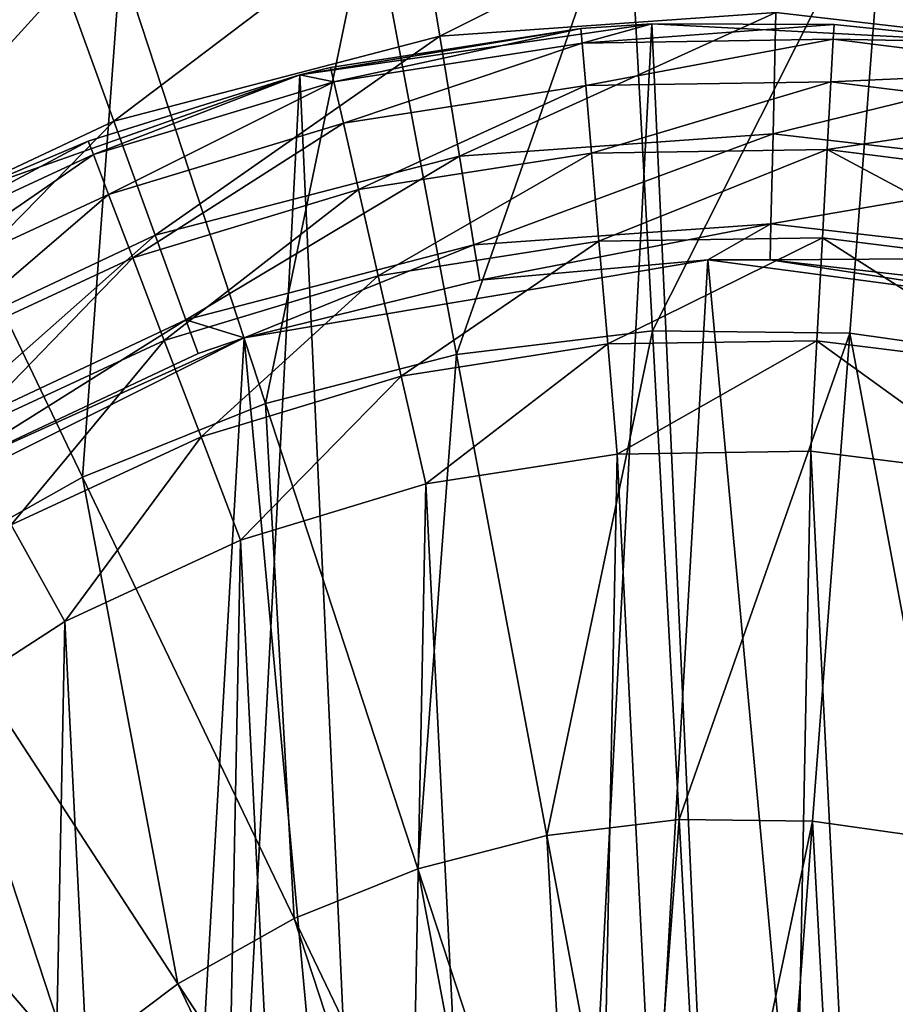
# Model space of a CAD drawing. Header units: millimetres. Extents: x 64 to 3333, y 103 to 3347.
# Tile 203 of 519: x 897 to 908, y 3198 to 3210. Entities that reach past the tile are written whole.
import ezdxf

# ---------------------------------------------------------------- set-up
doc = ezdxf.new("R2010")
doc.units = ezdxf.units.MM
doc.header["$LTSCALE"] = 25.4
doc.layers.get('0').update_dxf_attribs({"true_color": 0xff5454})

# ---------------------------------------------------------------- blocks, each defined once
blk = doc.blocks.new('SPIDER-6785-9743.STL')
at = {"color": 7, "true_color": 0xffffff}
mesh = blk.add_polyface(dxfattribs=at)
corners = [(896.945, 3215.323, 23.083), (895.723, 3209.363, 19.854), (893.522, 3213.948, 23.083), (898.528, 3210.49, 19.854)]
mesh.append_faces([[corners[k] for k in face] for face in [(0, 1, 2), (1, 0, 3)]], dxfattribs={"vtx0": -1, "color": 7})
mesh = blk.add_polyface(dxfattribs=at)
corners = [(897.867, 3210.225, 103.919), (896.955, 3215.292, 100.694), (894.014, 3208.412, 103.919)]
mesh.append_faces([[corners[k] for k in face] for face in [(0, 1, 2)]], dxfattribs={"color": 7})
mesh = blk.add_polyface(dxfattribs=at)
corners = [(904.457, 3211.603, 19.854), (902.461, 3205.883, 17.288), (901.456, 3211.24, 19.854), (904.755, 3206.16, 17.288)]
mesh.append_faces([[corners[k] for k in face] for face in [(0, 1, 2), (1, 0, 3)]], dxfattribs={"vtx0": -1, "color": 7})
mesh = blk.add_polyface(dxfattribs=at)
corners = [(902.264, 3209.612, 105.177), (906.235, 3211.596, 103.919), (901.987, 3211.298, 103.919), (906.197, 3209.888, 105.177)]
mesh.append_faces([[corners[k] for k in face] for face in [(0, 1, 2), (1, 0, 3)]], dxfattribs={"vtx0": -1, "color": 7})
mesh = blk.add_polyface(dxfattribs=at)
corners = [(907.48, 3211.57, 19.854), (904.755, 3206.16, 17.288), (904.457, 3211.603, 19.854), (907.065, 3206.135, 17.288)]
mesh.append_faces([[corners[k] for k in face] for face in [(0, 1, 2), (1, 0, 3)]], dxfattribs={"vtx0": -1, "color": 7})
mesh = blk.add_polyface(dxfattribs=at)
corners = [(910.113, 3209.436, 105.177), (906.235, 3211.596, 103.919), (906.197, 3209.888, 105.177), (910.465, 3211.109, 103.919)]
mesh.append_faces([[corners[k] for k in face] for face in [(0, 1, 2), (1, 0, 3)]], dxfattribs={"vtx0": -1, "color": 7})
mesh = blk.add_polyface(dxfattribs=at)
corners = [(907.48, 3211.57, 19.854), (909.351, 3205.809, 17.288), (907.065, 3206.135, 17.288), (910.472, 3211.143, 19.854)]
mesh.append_faces([[corners[k] for k in face] for face in [(0, 1, 2), (1, 0, 3)]], dxfattribs={"vtx0": -1, "color": 7})
mesh = blk.add_polyface(dxfattribs=at)
corners = [(898.448, 3208.617, 105.177), (901.987, 3211.298, 103.919), (897.867, 3210.225, 103.919), (902.264, 3209.612, 105.177)]
mesh.append_faces([[corners[k] for k in face] for face in [(0, 1, 2), (1, 0, 3)]], dxfattribs={"vtx0": -1, "color": 7})
mesh = blk.add_polyface(dxfattribs=at)
corners = [(901.456, 3211.24, 19.854), (900.224, 3205.31, 17.288), (898.528, 3210.49, 19.854), (902.461, 3205.883, 17.288)]
mesh.append_faces([[corners[k] for k in face] for face in [(0, 1, 2), (1, 0, 3)]], dxfattribs={"vtx0": -1, "color": 7})
mesh = blk.add_polyface(dxfattribs=at)
corners = [(898.528, 3210.49, 19.854), (898.081, 3204.449, 17.288), (895.723, 3209.363, 19.854), (900.224, 3205.31, 17.288)]
mesh.append_faces([[corners[k] for k in face] for face in [(0, 1, 2), (1, 0, 3)]], dxfattribs={"vtx0": -1, "color": 7})
mesh = blk.add_polyface(dxfattribs=at)
corners = [(894.881, 3206.939, 105.177), (897.867, 3210.225, 103.919), (894.014, 3208.412, 103.919), (898.448, 3208.617, 105.177)]
mesh.append_faces([[corners[k] for k in face] for face in [(0, 1, 2), (1, 0, 3)]], dxfattribs={"vtx0": -1, "color": 7})
mesh = blk.add_polyface(dxfattribs=at)
corners = [(902.494, 3208.208, 106.87), (906.197, 3209.888, 105.177), (902.264, 3209.612, 105.177), (906.165, 3208.466, 106.87)]
mesh.append_faces([[corners[k] for k in face] for face in [(0, 1, 2), (1, 0, 3)]], dxfattribs={"vtx0": -1, "color": 7})
mesh = blk.add_polyface(dxfattribs=at)
corners = [(906.165, 3208.466, 106.87), (910.113, 3209.436, 105.177), (906.197, 3209.888, 105.177), (909.821, 3208.045, 106.87)]
mesh.append_faces([[corners[k] for k in face] for face in [(0, 1, 2), (1, 0, 3)]], dxfattribs={"vtx0": -1, "color": 7})
at = {"color": 0}
mesh = blk.add_polyface(dxfattribs=at)
corners = [(884.71, 3191.716, 114.71), (885.089, 3183.433, 114.71), (884.492, 3187.556, 114.71), (885.736, 3195.753, 114.71), (886.48, 3179.506, 114.71), (887.529, 3199.513, 114.71), (888.609, 3175.926, 114.71), (890.022, 3202.851, 114.71), (891.397, 3172.83, 114.71), (893.118, 3205.638, 114.71), (894.734, 3170.337, 114.71), (896.698, 3207.768, 114.71), (898.494, 3168.544, 114.71), (900.625, 3209.158, 114.71), (902.532, 3167.518, 114.71), (904.748, 3209.755, 114.71), (906.692, 3167.3, 114.71), (908.908, 3209.537, 114.71), (910.814, 3167.897, 114.71), (912.945, 3208.511, 114.71), (914.741, 3169.288, 114.71), (916.705, 3206.718, 114.71), (918.321, 3171.417, 114.71), (920.043, 3204.225, 114.71), (921.417, 3174.205, 114.71), (922.83, 3201.129, 114.71), (923.91, 3177.542, 114.71), (924.96, 3197.549, 114.71), (925.704, 3181.302, 114.71), (926.35, 3193.622, 114.71), (926.729, 3185.34, 114.71), (926.947, 3189.5, 114.71)]
mesh.append_faces([[corners[k] for k in face] for face in [(0, 1, 2), (30, 29, 31)]], dxfattribs={"vtx0": -1, "color": 0})
mesh.append_faces([[corners[k] for k in face] for face in [(1, 3, 4), (4, 5, 6), (6, 7, 8), (8, 9, 10), (10, 11, 12), (12, 13, 14), (14, 15, 16), (16, 17, 18), (18, 19, 20), (20, 21, 22), (22, 23, 24), (24, 25, 26), (26, 27, 28), (28, 29, 30)]], dxfattribs={"vtx0": -1, "vtx1": -1, "color": 0})
mesh.append_faces([[corners[k] for k in face] for face in [(1, 0, 3), (4, 3, 5), (6, 5, 7), (8, 7, 9), (10, 9, 11), (12, 11, 13), (14, 13, 15), (16, 15, 17), (18, 17, 19), (20, 19, 21), (22, 21, 23), (24, 23, 25), (26, 25, 27), (28, 27, 29)]], dxfattribs={"vtx0": -1, "vtx2": -1, "color": 0})
mesh = blk.add_polyface(dxfattribs=at)
corners = [(903.915, 3209.701, 174.71), (904.748, 3209.755, 114.71), (900.625, 3209.158, 114.71)]
mesh.append_faces([[corners[k] for k in face] for face in [(0, 1, 2)]], dxfattribs={"color": 0})
mesh = blk.add_polyface(dxfattribs=at)
corners = [(904.748, 3209.755, 174.71), (904.748, 3209.755, 114.71), (903.915, 3209.701, 174.71)]
mesh.append_faces([[corners[k] for k in face] for face in [(0, 1, 2)]], dxfattribs={"color": 0})
mesh = blk.add_polyface(dxfattribs=at)
corners = [(903.929, 3209.531, 176.004), (904.748, 3209.755, 174.71), (903.915, 3209.701, 174.71)]
mesh.append_faces([[corners[k] for k in face] for face in [(0, 1, 2)]], dxfattribs={"color": 0})
mesh = blk.add_polyface(dxfattribs=at)
corners = [(903.929, 3209.531, 176.004), (906.879, 3209.746, 174.71), (904.748, 3209.755, 174.71)]
mesh.append_faces([[corners[k] for k in face] for face in [(0, 1, 2)]], dxfattribs={"color": 0})
mesh = blk.add_polyface(dxfattribs=at)
corners = [(906.87, 3209.576, 176.004), (906.879, 3209.746, 174.71), (903.929, 3209.531, 176.004)]
mesh.append_faces([[corners[k] for k in face] for face in [(0, 1, 2)]], dxfattribs={"color": 0})
mesh = blk.add_polyface(dxfattribs=at)
corners = [(906.879, 3209.746, 174.71), (908.908, 3209.537, 114.71), (904.748, 3209.755, 114.71)]
mesh.append_faces([[corners[k] for k in face] for face in [(0, 1, 2)]], dxfattribs={"color": 0})
mesh = blk.add_polyface(dxfattribs=at)
corners = [(906.879, 3209.746, 174.71), (904.748, 3209.755, 114.71), (904.748, 3209.755, 174.71)]
mesh.append_faces([[corners[k] for k in face] for face in [(0, 1, 2)]], dxfattribs={"color": 0})
mesh = blk.add_polyface(dxfattribs=at)
corners = [(906.87, 3209.576, 176.004), (908.908, 3209.537, 174.71), (906.879, 3209.746, 174.71)]
mesh.append_faces([[corners[k] for k in face] for face in [(0, 1, 2)]], dxfattribs={"color": 0})
mesh = blk.add_polyface(dxfattribs=at)
corners = [(908.908, 3209.537, 174.71), (908.908, 3209.537, 114.71), (906.879, 3209.746, 174.71)]
mesh.append_faces([[corners[k] for k in face] for face in [(0, 1, 2)]], dxfattribs={"color": 0})
mesh = blk.add_polyface(dxfattribs=at)
corners = [(903.915, 3209.701, 174.71), (900.625, 3209.158, 114.71), (900.986, 3209.244, 174.71)]
mesh.append_faces([[corners[k] for k in face] for face in [(0, 1, 2)]], dxfattribs={"color": 0})
mesh = blk.add_polyface(dxfattribs=at)
corners = [(901.024, 3209.078, 176.004), (903.915, 3209.701, 174.71), (900.986, 3209.244, 174.71), (903.929, 3209.531, 176.004)]
mesh.append_faces([[corners[k] for k in face] for face in [(0, 1, 2), (1, 0, 3)]], dxfattribs={"vtx0": -1, "color": 0})
at = {"color": 7, "true_color": 0xffffff}
mesh = blk.add_polyface(dxfattribs=at)
corners = [(898.932, 3207.28, 106.87), (902.264, 3209.612, 105.177), (898.448, 3208.617, 105.177), (902.494, 3208.208, 106.87)]
mesh.append_faces([[corners[k] for k in face] for face in [(0, 1, 2), (1, 0, 3)]], dxfattribs={"vtx0": -1, "color": 7})
at = {"color": 0}
mesh = blk.add_polyface(dxfattribs=at)
corners = [(901.135, 3208.591, 177.21), (903.929, 3209.531, 176.004), (901.024, 3209.078, 176.004), (903.972, 3209.033, 177.21)]
mesh.append_faces([[corners[k] for k in face] for face in [(0, 1, 2), (1, 0, 3)]], dxfattribs={"vtx0": -1, "color": 0})
mesh = blk.add_polyface(dxfattribs=at)
corners = [(903.972, 3209.033, 177.21), (906.87, 3209.576, 176.004), (903.929, 3209.531, 176.004), (906.843, 3209.077, 177.21)]
mesh.append_faces([[corners[k] for k in face] for face in [(0, 1, 2), (1, 0, 3)]], dxfattribs={"vtx0": -1, "color": 0})
mesh = blk.add_polyface(dxfattribs=at)
corners = [(906.843, 3209.077, 177.21), (909.788, 3209.211, 176.004), (906.87, 3209.576, 176.004), (909.692, 3208.721, 177.21)]
mesh.append_faces([[corners[k] for k in face] for face in [(0, 1, 2), (1, 0, 3)]], dxfattribs={"vtx0": -1, "color": 0})
mesh = blk.add_polyface(dxfattribs=at)
corners = [(909.788, 3209.211, 176.004), (908.908, 3209.537, 174.71), (906.87, 3209.576, 176.004)]
mesh.append_faces([[corners[k] for k in face] for face in [(0, 1, 2)]], dxfattribs={"color": 0})
at = {"color": 7, "true_color": 0xffffff}
mesh = blk.add_polyface(dxfattribs=at)
corners = [(895.723, 3209.363, 19.854), (896.068, 3203.315, 17.288), (893.089, 3207.88, 19.854), (898.081, 3204.449, 17.288)]
mesh.append_faces([[corners[k] for k in face] for face in [(0, 1, 2), (1, 0, 3)]], dxfattribs={"vtx0": -1, "color": 7})
at = {"color": 0}
mesh = blk.add_polyface(dxfattribs=at)
corners = [(898.149, 3208.383, 174.71), (900.625, 3209.158, 114.71), (896.698, 3207.768, 114.71)]
mesh.append_faces([[corners[k] for k in face] for face in [(0, 1, 2)]], dxfattribs={"color": 0})
mesh = blk.add_polyface(dxfattribs=at)
corners = [(900.625, 3209.158, 174.71), (900.625, 3209.158, 114.71), (898.149, 3208.383, 174.71)]
mesh.append_faces([[corners[k] for k in face] for face in [(0, 1, 2)]], dxfattribs={"color": 0})
mesh = blk.add_polyface(dxfattribs=at)
corners = [(898.209, 3208.224, 176.004), (900.625, 3209.158, 174.71), (898.149, 3208.383, 174.71)]
mesh.append_faces([[corners[k] for k in face] for face in [(0, 1, 2)]], dxfattribs={"color": 0})
mesh = blk.add_polyface(dxfattribs=at)
corners = [(901.024, 3209.078, 176.004), (900.625, 3209.158, 174.71), (898.209, 3208.224, 176.004)]
mesh.append_faces([[corners[k] for k in face] for face in [(0, 1, 2)]], dxfattribs={"color": 0})
mesh = blk.add_polyface(dxfattribs=at)
corners = [(900.986, 3209.244, 174.71), (900.625, 3209.158, 114.71), (900.625, 3209.158, 174.71)]
mesh.append_faces([[corners[k] for k in face] for face in [(0, 1, 2)]], dxfattribs={"color": 0})
mesh = blk.add_polyface(dxfattribs=at)
corners = [(901.024, 3209.078, 176.004), (900.986, 3209.244, 174.71), (900.625, 3209.158, 174.71)]
mesh.append_faces([[corners[k] for k in face] for face in [(0, 1, 2)]], dxfattribs={"color": 0})
mesh = blk.add_polyface(dxfattribs=at)
corners = [(898.387, 3207.757, 177.21), (901.024, 3209.078, 176.004), (898.209, 3208.224, 176.004), (901.135, 3208.591, 177.21)]
mesh.append_faces([[corners[k] for k in face] for face in [(0, 1, 2), (1, 0, 3)]], dxfattribs={"vtx0": -1, "color": 0})
mesh = blk.add_polyface(dxfattribs=at)
corners = [(904.039, 3208.242, 178.246), (906.843, 3209.077, 177.21), (903.972, 3209.033, 177.21), (906.799, 3208.284, 178.246)]
mesh.append_faces([[corners[k] for k in face] for face in [(0, 1, 2), (1, 0, 3)]], dxfattribs={"vtx0": -1, "color": 0})
mesh = blk.add_polyface(dxfattribs=at)
corners = [(906.799, 3208.284, 178.246), (909.692, 3208.721, 177.21), (906.843, 3209.077, 177.21), (909.538, 3207.941, 178.246)]
mesh.append_faces([[corners[k] for k in face] for face in [(0, 1, 2), (1, 0, 3)]], dxfattribs={"vtx0": -1, "color": 0})
mesh = blk.add_polyface(dxfattribs=at)
corners = [(901.312, 3207.816, 178.246), (903.972, 3209.033, 177.21), (901.135, 3208.591, 177.21), (904.039, 3208.242, 178.246)]
mesh.append_faces([[corners[k] for k in face] for face in [(0, 1, 2), (1, 0, 3)]], dxfattribs={"vtx0": -1, "color": 0})
at = {"color": 7, "true_color": 0xffffff}
mesh = blk.add_polyface(dxfattribs=at)
corners = [(895.602, 3205.714, 106.87), (898.448, 3208.617, 105.177), (894.881, 3206.939, 105.177), (898.932, 3207.28, 106.87)]
mesh.append_faces([[corners[k] for k in face] for face in [(0, 1, 2), (1, 0, 3)]], dxfattribs={"vtx0": -1, "color": 7})
at = {"color": 0}
mesh = blk.add_polyface(dxfattribs=at)
corners = [(898.671, 3207.015, 178.246), (901.135, 3208.591, 177.21), (898.387, 3207.757, 177.21), (901.312, 3207.816, 178.246)]
mesh.append_faces([[corners[k] for k in face] for face in [(0, 1, 2), (1, 0, 3)]], dxfattribs={"vtx0": -1, "color": 0})
mesh = blk.add_polyface(dxfattribs=at)
corners = [(898.209, 3208.224, 176.004), (898.149, 3208.383, 174.71), (895.541, 3206.987, 176.004)]
mesh.append_faces([[corners[k] for k in face] for face in [(0, 1, 2)]], dxfattribs={"color": 0})
mesh = blk.add_polyface(dxfattribs=at)
corners = [(895.541, 3206.987, 176.004), (898.149, 3208.383, 174.71), (896.698, 3207.768, 174.71)]
mesh.append_faces([[corners[k] for k in face] for face in [(0, 1, 2)]], dxfattribs={"color": 0})
mesh = blk.add_polyface(dxfattribs=at)
corners = [(898.149, 3208.383, 174.71), (896.698, 3207.768, 114.71), (896.698, 3207.768, 174.71)]
mesh.append_faces([[corners[k] for k in face] for face in [(0, 1, 2)]], dxfattribs={"color": 0})
at = {"color": 7, "true_color": 0xffffff}
mesh = blk.add_polyface(dxfattribs=at)
corners = [(902.664, 3207.17, 108.956), (906.165, 3208.466, 106.87), (902.494, 3208.208, 106.87), (906.141, 3207.414, 108.956)]
mesh.append_faces([[corners[k] for k in face] for face in [(0, 1, 2), (1, 0, 3)]], dxfattribs={"vtx0": -1, "color": 7})
mesh = blk.add_polyface(dxfattribs=at)
corners = [(906.141, 3207.414, 108.956), (909.821, 3208.045, 106.87), (906.165, 3208.466, 106.87), (909.605, 3207.015, 108.956)]
mesh.append_faces([[corners[k] for k in face] for face in [(0, 1, 2), (1, 0, 3)]], dxfattribs={"vtx0": -1, "color": 7})
at = {"color": 0}
mesh = blk.add_polyface(dxfattribs=at)
corners = [(901.543, 3206.806, 179.04), (904.039, 3208.242, 178.246), (901.312, 3207.816, 178.246), (904.127, 3207.21, 179.04)]
mesh.append_faces([[corners[k] for k in face] for face in [(0, 1, 2), (1, 0, 3)]], dxfattribs={"vtx0": -1, "color": 0})
mesh = blk.add_polyface(dxfattribs=at)
corners = [(904.127, 3207.21, 179.04), (906.799, 3208.284, 178.246), (904.039, 3208.242, 178.246), (906.743, 3207.25, 179.04)]
mesh.append_faces([[corners[k] for k in face] for face in [(0, 1, 2), (1, 0, 3)]], dxfattribs={"vtx0": -1, "color": 0})
mesh = blk.add_polyface(dxfattribs=at)
corners = [(909.339, 3206.925, 179.04), (906.799, 3208.284, 178.246), (906.743, 3207.25, 179.04), (909.538, 3207.941, 178.246)]
mesh.append_faces([[corners[k] for k in face] for face in [(0, 1, 2), (1, 0, 3)]], dxfattribs={"vtx0": -1, "color": 0})
mesh = blk.add_polyface(dxfattribs=at)
corners = [(895.783, 3206.55, 177.21), (898.209, 3208.224, 176.004), (895.541, 3206.987, 176.004), (898.387, 3207.757, 177.21)]
mesh.append_faces([[corners[k] for k in face] for face in [(0, 1, 2), (1, 0, 3)]], dxfattribs={"vtx0": -1, "color": 0})
at = {"color": 7, "true_color": 0xffffff}
mesh = blk.add_polyface(dxfattribs=at)
corners = [(899.291, 3206.291, 108.956), (902.494, 3208.208, 106.87), (898.932, 3207.28, 106.87), (902.664, 3207.17, 108.956)]
mesh.append_faces([[corners[k] for k in face] for face in [(0, 1, 2), (1, 0, 3)]], dxfattribs={"vtx0": -1, "color": 7})
at = {"color": 0}
mesh = blk.add_polyface(dxfattribs=at)
corners = [(899.039, 3206.047, 179.04), (901.312, 3207.816, 178.246), (898.671, 3207.015, 178.246), (901.543, 3206.806, 179.04)]
mesh.append_faces([[corners[k] for k in face] for face in [(0, 1, 2), (1, 0, 3)]], dxfattribs={"vtx0": -1, "color": 0})
mesh = blk.add_polyface(dxfattribs=at)
corners = [(896.166, 3205.854, 178.246), (898.387, 3207.757, 177.21), (895.783, 3206.55, 177.21), (898.671, 3207.015, 178.246)]
mesh.append_faces([[corners[k] for k in face] for face in [(0, 1, 2), (1, 0, 3)]], dxfattribs={"vtx0": -1, "color": 0})
at = {"color": 7, "true_color": 0xffffff}
mesh = blk.add_polyface(dxfattribs=at)
corners = [(902.732, 3206.754, 110.691), (906.141, 3207.414, 108.956), (902.664, 3207.17, 108.956)]
mesh.append_faces([[corners[k] for k in face] for face in [(0, 1, 2)]], dxfattribs={"color": 7})
mesh = blk.add_polyface(dxfattribs=at)
corners = [(905.401, 3206.994, 110.691), (906.141, 3207.414, 108.956), (902.732, 3206.754, 110.691)]
mesh.append_faces([[corners[k] for k in face] for face in [(0, 1, 2)]], dxfattribs={"color": 7})
mesh = blk.add_polyface(dxfattribs=at)
corners = [(906.132, 3206.993, 110.691), (906.141, 3207.414, 108.956), (905.401, 3206.994, 110.691)]
mesh.append_faces([[corners[k] for k in face] for face in [(0, 1, 2)]], dxfattribs={"color": 7})
mesh = blk.add_polyface(dxfattribs=at)
corners = [(906.132, 3206.993, 110.691), (909.605, 3207.015, 108.956), (906.141, 3207.414, 108.956), (909.518, 3206.603, 110.691)]
mesh.append_faces([[corners[k] for k in face] for face in [(0, 1, 2), (1, 0, 3)]], dxfattribs={"vtx0": -1, "color": 7})
mesh = blk.add_polyface(dxfattribs=at)
corners = [(896.136, 3204.807, 108.956), (898.932, 3207.28, 106.87), (895.602, 3205.714, 106.87), (899.291, 3206.291, 108.956)]
mesh.append_faces([[corners[k] for k in face] for face in [(0, 1, 2), (1, 0, 3)]], dxfattribs={"vtx0": -1, "color": 7})
at = {"color": 0}
mesh = blk.add_polyface(dxfattribs=at)
corners = [(901.811, 3205.631, 179.54), (904.127, 3207.21, 179.04), (901.543, 3206.806, 179.04), (904.23, 3206.008, 179.54)]
mesh.append_faces([[corners[k] for k in face] for face in [(0, 1, 2), (1, 0, 3)]], dxfattribs={"vtx0": -1, "color": 0})
mesh = blk.add_polyface(dxfattribs=at)
corners = [(904.23, 3206.008, 179.54), (906.743, 3207.25, 179.04), (904.127, 3207.21, 179.04), (906.677, 3206.046, 179.54)]
mesh.append_faces([[corners[k] for k in face] for face in [(0, 1, 2), (1, 0, 3)]], dxfattribs={"vtx0": -1, "color": 0})
mesh = blk.add_polyface(dxfattribs=at)
corners = [(909.106, 3205.742, 179.54), (906.743, 3207.25, 179.04), (906.677, 3206.046, 179.54), (909.339, 3206.925, 179.04)]
mesh.append_faces([[corners[k] for k in face] for face in [(0, 1, 2), (1, 0, 3)]], dxfattribs={"vtx0": -1, "color": 0})
at = {"color": 7, "true_color": 0xffffff}
mesh = blk.add_polyface(dxfattribs=at)
corners = [(899.972, 3206.08, 110.691), (902.664, 3207.17, 108.956), (899.291, 3206.291, 108.956)]
mesh.append_faces([[corners[k] for k in face] for face in [(0, 1, 2)]], dxfattribs={"color": 7})
mesh = blk.add_polyface(dxfattribs=at)
corners = [(902.732, 3206.754, 110.691), (902.664, 3207.17, 108.956), (899.972, 3206.08, 110.691)]
mesh.append_faces([[corners[k] for k in face] for face in [(0, 1, 2)]], dxfattribs={"color": 7})
mesh = blk.add_polyface(dxfattribs=at)
corners = [(887.787, 3184.107, 124.919), (888.413, 3194.977, 124.919), (887.281, 3189.59, 124.919), (889.886, 3179.018, 124.919), (891.083, 3199.792, 124.919), (893.393, 3174.773, 124.919), (895.053, 3203.606, 124.919), (897.995, 3171.751, 124.919), (899.972, 3206.08, 124.919), (903.283, 3170.219, 124.919), (905.401, 3206.994, 124.919), (908.787, 3170.314, 124.919), (910.858, 3206.268, 124.919), (914.02, 3172.028, 124.919), (915.859, 3203.965, 124.919), (918.514, 3175.208, 124.919), (919.959, 3200.291, 124.919), (921.872, 3179.57, 124.919), (922.793, 3195.571, 124.919), (923.795, 3184.729, 124.919), (924.111, 3190.226, 124.919)]
mesh.append_faces([[corners[k] for k in face] for face in [(0, 1, 2), (18, 19, 20)]], dxfattribs={"vtx0": -1, "color": 7})
mesh.append_faces([[corners[k] for k in face] for face in [(1, 3, 4), (4, 5, 6), (6, 7, 8), (8, 9, 10), (10, 11, 12), (12, 13, 14), (14, 15, 16), (16, 17, 18)]], dxfattribs={"vtx0": -1, "vtx1": -1, "color": 7})
mesh.append_faces([[corners[k] for k in face] for face in [(1, 0, 3), (4, 3, 5), (6, 5, 7), (8, 7, 9), (10, 9, 11), (12, 11, 13), (14, 13, 15), (16, 15, 17), (18, 17, 19)]], dxfattribs={"vtx0": -1, "vtx2": -1, "color": 7})
at = {"color": 0}
mesh = blk.add_polyface(dxfattribs=at)
corners = [(896.666, 3204.947, 179.04), (898.671, 3207.015, 178.246), (896.166, 3205.854, 178.246), (899.039, 3206.047, 179.04)]
mesh.append_faces([[corners[k] for k in face] for face in [(0, 1, 2), (1, 0, 3)]], dxfattribs={"vtx0": -1, "color": 0})
at = {"color": 7, "true_color": 0xffffff}
mesh = blk.add_polyface(dxfattribs=at)
corners = [(905.401, 3206.994, 124.919), (902.732, 3206.754, 110.691), (899.972, 3206.08, 124.919)]
mesh.append_faces([[corners[k] for k in face] for face in [(0, 1, 2)]], dxfattribs={"color": 7})
mesh = blk.add_polyface(dxfattribs=at)
corners = [(905.401, 3206.994, 124.919), (905.401, 3206.994, 110.691), (902.732, 3206.754, 110.691)]
mesh.append_faces([[corners[k] for k in face] for face in [(0, 1, 2)]], dxfattribs={"color": 7})
mesh = blk.add_polyface(dxfattribs=at)
corners = [(905.401, 3206.994, 124.919), (906.132, 3206.993, 110.691), (905.401, 3206.994, 110.691)]
mesh.append_faces([[corners[k] for k in face] for face in [(0, 1, 2)]], dxfattribs={"color": 7})
mesh = blk.add_polyface(dxfattribs=at)
corners = [(910.858, 3206.268, 124.919), (906.132, 3206.993, 110.691), (905.401, 3206.994, 124.919)]
mesh.append_faces([[corners[k] for k in face] for face in [(0, 1, 2)]], dxfattribs={"color": 7})
mesh = blk.add_polyface(dxfattribs=at)
corners = [(910.858, 3206.268, 124.919), (909.518, 3206.603, 110.691), (906.132, 3206.993, 110.691)]
mesh.append_faces([[corners[k] for k in face] for face in [(0, 1, 2)]], dxfattribs={"color": 7})
at = {"color": 0}
mesh = blk.add_polyface(dxfattribs=at)
corners = [(899.469, 3204.92, 179.54), (901.543, 3206.806, 179.04), (899.039, 3206.047, 179.04), (901.811, 3205.631, 179.54)]
mesh.append_faces([[corners[k] for k in face] for face in [(0, 1, 2), (1, 0, 3)]], dxfattribs={"vtx0": -1, "color": 0})
at = {"color": 7, "true_color": 0xffffff}
mesh = blk.add_polyface(dxfattribs=at)
corners = [(899.972, 3206.08, 124.919), (902.732, 3206.754, 110.691), (899.972, 3206.08, 110.691)]
mesh.append_faces([[corners[k] for k in face] for face in [(0, 1, 2)]], dxfattribs={"color": 7})
mesh = blk.add_polyface(dxfattribs=at)
corners = [(896.35, 3204.444, 110.691), (899.291, 3206.291, 108.956), (896.136, 3204.807, 108.956), (899.434, 3205.895, 110.691)]
mesh.append_faces([[corners[k] for k in face] for face in [(0, 1, 2), (1, 0, 3)]], dxfattribs={"vtx0": -1, "color": 7})
mesh = blk.add_polyface(dxfattribs=at)
corners = [(899.972, 3206.08, 110.691), (899.291, 3206.291, 108.956), (899.434, 3205.895, 110.691)]
mesh.append_faces([[corners[k] for k in face] for face in [(0, 1, 2)]], dxfattribs={"color": 7})
mesh = blk.add_polyface(dxfattribs=at)
corners = [(899.972, 3206.08, 124.919), (896.35, 3204.444, 110.691), (895.053, 3203.606, 124.919)]
mesh.append_faces([[corners[k] for k in face] for face in [(0, 1, 2)]], dxfattribs={"color": 7})
mesh = blk.add_polyface(dxfattribs=at)
corners = [(899.972, 3206.08, 124.919), (899.434, 3205.895, 110.691), (896.35, 3204.444, 110.691)]
mesh.append_faces([[corners[k] for k in face] for face in [(0, 1, 2)]], dxfattribs={"color": 7})
at = {"color": 0}
mesh = blk.add_polyface(dxfattribs=at)
corners = [(897.248, 3203.891, 179.54), (899.039, 3206.047, 179.04), (896.666, 3204.947, 179.04), (899.469, 3204.92, 179.54)]
mesh.append_faces([[corners[k] for k in face] for face in [(0, 1, 2), (1, 0, 3)]], dxfattribs={"vtx0": -1, "color": 0})
at = {"color": 7, "true_color": 0xffffff}
mesh = blk.add_polyface(dxfattribs=at)
corners = [(899.972, 3206.08, 124.919), (899.972, 3206.08, 110.691), (899.434, 3205.895, 110.691)]
mesh.append_faces([[corners[k] for k in face] for face in [(0, 1, 2)]], dxfattribs={"color": 7})
mesh = blk.add_polyface(dxfattribs=at)
corners = [(904.755, 3206.16, 17.288), (903.519, 3200.252, 15.426), (902.461, 3205.883, 17.288), (905.068, 3200.439, 15.426)]
mesh.append_faces([[corners[k] for k in face] for face in [(0, 1, 2), (1, 0, 3)]], dxfattribs={"vtx0": -1, "color": 7})
at = {"color": 0}
mesh = blk.add_polyface(dxfattribs=at)
corners = [(904.34, 3204.719, 179.71), (906.677, 3206.046, 179.54), (904.23, 3206.008, 179.54), (906.606, 3204.753, 179.71)]
mesh.append_faces([[corners[k] for k in face] for face in [(0, 1, 2), (1, 0, 3)]], dxfattribs={"vtx0": -1, "color": 0})
at = {"color": 7, "true_color": 0xffffff}
mesh = blk.add_polyface(dxfattribs=at)
corners = [(907.065, 3206.135, 17.288), (905.068, 3200.439, 15.426), (904.755, 3206.16, 17.288), (906.628, 3200.423, 15.426)]
mesh.append_faces([[corners[k] for k in face] for face in [(0, 1, 2), (1, 0, 3)]], dxfattribs={"vtx0": -1, "color": 7})
at = {"color": 0}
mesh = blk.add_polyface(dxfattribs=at)
corners = [(908.856, 3204.472, 179.71), (906.677, 3206.046, 179.54), (906.606, 3204.753, 179.71), (909.106, 3205.742, 179.54)]
mesh.append_faces([[corners[k] for k in face] for face in [(0, 1, 2), (1, 0, 3)]], dxfattribs={"vtx0": -1, "color": 0})
at = {"color": 7, "true_color": 0xffffff}
mesh = blk.add_polyface(dxfattribs=at)
corners = [(907.065, 3206.135, 17.288), (908.173, 3200.202, 15.426), (906.628, 3200.423, 15.426), (909.351, 3205.809, 17.288)]
mesh.append_faces([[corners[k] for k in face] for face in [(0, 1, 2), (1, 0, 3)]], dxfattribs={"vtx0": -1, "color": 7})
at = {"color": 0}
mesh = blk.add_polyface(dxfattribs=at)
corners = [(902.1, 3204.369, 179.71), (904.23, 3206.008, 179.54), (901.811, 3205.631, 179.54), (904.34, 3204.719, 179.71)]
mesh.append_faces([[corners[k] for k in face] for face in [(0, 1, 2), (1, 0, 3)]], dxfattribs={"vtx0": -1, "color": 0})
at = {"color": 7, "true_color": 0xffffff}
mesh = blk.add_polyface(dxfattribs=at)
corners = [(902.461, 3205.883, 17.288), (902.007, 3199.865, 15.426), (900.224, 3205.31, 17.288), (903.519, 3200.252, 15.426)]
mesh.append_faces([[corners[k] for k in face] for face in [(0, 1, 2), (1, 0, 3)]], dxfattribs={"vtx0": -1, "color": 7})
at = {"color": 0}
mesh = blk.add_polyface(dxfattribs=at)
corners = [(899.93, 3203.711, 179.71), (901.811, 3205.631, 179.54), (899.469, 3204.92, 179.54), (902.1, 3204.369, 179.71)]
mesh.append_faces([[corners[k] for k in face] for face in [(0, 1, 2), (1, 0, 3)]], dxfattribs={"vtx0": -1, "color": 0})
at = {"color": 7, "true_color": 0xffffff}
mesh = blk.add_polyface(dxfattribs=at)
corners = [(900.224, 3205.31, 17.288), (900.559, 3199.283, 15.426), (898.081, 3204.449, 17.288), (902.007, 3199.865, 15.426)]
mesh.append_faces([[corners[k] for k in face] for face in [(0, 1, 2), (1, 0, 3)]], dxfattribs={"vtx0": -1, "color": 7})
at = {"color": 0}
mesh = blk.add_polyface(dxfattribs=at)
corners = [(897.873, 3202.758, 179.71), (899.469, 3204.92, 179.54), (897.248, 3203.891, 179.54), (899.93, 3203.711, 179.71)]
mesh.append_faces([[corners[k] for k in face] for face in [(0, 1, 2), (1, 0, 3)]], dxfattribs={"vtx0": -1, "color": 0})
mesh = blk.add_polyface(dxfattribs=at)
corners = [(889.761, 3185.463, 179.71), (889.535, 3189.98, 179.71), (889.49, 3187.713, 179.71), (889.894, 3192.219, 179.71), (890.343, 3183.271, 179.71), (890.562, 3194.385, 179.71), (891.224, 3181.183, 179.71), (891.525, 3196.438, 179.71), (892.388, 3179.237, 179.71), (892.764, 3198.336, 179.71), (893.81, 3177.472, 179.71), (894.255, 3200.044, 179.71), (895.465, 3175.922, 179.71), (895.969, 3201.527, 179.71), (897.319, 3174.617, 179.71), (897.873, 3202.758, 179.71), (899.337, 3173.584, 179.71), (899.93, 3203.711, 179.71), (901.479, 3172.841, 179.71), (902.1, 3204.369, 179.71), (903.703, 3172.403, 179.71), (904.34, 3204.719, 179.71), (905.967, 3172.28, 179.71), (906.606, 3204.753, 179.71), (908.226, 3172.472, 179.71), (908.856, 3204.472, 179.71), (910.436, 3172.977, 179.71), (911.044, 3203.88, 179.71), (912.554, 3173.785, 179.71), (913.129, 3202.99, 179.71), (914.54, 3174.879, 179.71), (915.07, 3201.818, 179.71), (916.353, 3176.24, 179.71), (916.829, 3200.387, 179.71), (917.96, 3177.839, 179.71), (918.371, 3198.726, 179.71), (919.328, 3179.647, 179.71), (919.667, 3196.866, 179.71), (920.432, 3181.627, 179.71), (920.692, 3194.844, 179.71), (921.249, 3183.742, 179.71), (921.425, 3192.698, 179.71), (921.764, 3185.95, 179.71), (921.853, 3190.472, 179.71), (921.967, 3188.208, 179.71)]
mesh.append_faces([[corners[k] for k in face] for face in [(0, 1, 2), (43, 42, 44)]], dxfattribs={"vtx0": -1, "color": 0})
mesh.append_faces([[corners[k] for k in face] for face in [(1, 0, 3), (3, 4, 5), (5, 6, 7), (7, 8, 9), (9, 10, 11), (11, 12, 13), (13, 14, 15), (15, 16, 17), (17, 18, 19), (19, 20, 21), (21, 22, 23), (23, 24, 25), (25, 26, 27), (27, 28, 29), (29, 30, 31), (31, 32, 33), (33, 34, 35), (35, 36, 37), (37, 38, 39), (39, 40, 41), (41, 42, 43)]], dxfattribs={"vtx0": -1, "vtx1": -1, "color": 0})
mesh.append_faces([[corners[k] for k in face] for face in [(3, 0, 4), (5, 4, 6), (7, 6, 8), (9, 8, 10), (11, 10, 12), (13, 12, 14), (15, 14, 16), (17, 16, 18), (19, 18, 20), (21, 20, 22), (23, 22, 24), (25, 24, 26), (27, 26, 28), (29, 28, 30), (31, 30, 32), (33, 32, 34), (35, 34, 36), (37, 36, 38), (39, 38, 40), (41, 40, 42)]], dxfattribs={"vtx0": -1, "vtx2": -1, "color": 0})
at = {"color": 7, "true_color": 0xffffff}
mesh = blk.add_polyface(dxfattribs=at)
corners = [(898.081, 3204.449, 17.288), (899.199, 3198.518, 15.426), (896.068, 3203.315, 17.288), (900.559, 3199.283, 15.426)]
mesh.append_faces([[corners[k] for k in face] for face in [(0, 1, 2), (1, 0, 3)]], dxfattribs={"vtx0": -1, "color": 7})
at = {"color": 0}
mesh = blk.add_polyface(dxfattribs=at)
corners = [(895.969, 3201.527, 179.71), (897.248, 3203.891, 179.54), (895.193, 3202.562, 179.54), (897.873, 3202.758, 179.71)]
mesh.append_faces([[corners[k] for k in face] for face in [(0, 1, 2), (1, 0, 3)]], dxfattribs={"vtx0": -1, "color": 0})
at = {"color": 7, "true_color": 0xffffff}
mesh = blk.add_polyface(dxfattribs=at)
corners = [(896.068, 3203.315, 17.288), (897.951, 3197.581, 15.426), (894.22, 3201.929, 17.288), (899.199, 3198.518, 15.426)]
mesh.append_faces([[corners[k] for k in face] for face in [(0, 1, 2), (1, 0, 3)]], dxfattribs={"vtx0": -1, "color": 7})
mesh = blk.add_polyface(dxfattribs=at)
corners = [(894.22, 3201.929, 17.288), (896.836, 3196.49, 15.426), (892.569, 3200.313, 17.288), (897.951, 3197.581, 15.426)]
mesh.append_faces([[corners[k] for k in face] for face in [(0, 1, 2), (1, 0, 3)]], dxfattribs={"vtx0": -1, "color": 7})
mesh = blk.add_polyface(dxfattribs=at)
corners = [(905.068, 3200.439, 15.426), (904.61, 3194.437, 14.297), (903.519, 3200.252, 15.426), (905.391, 3194.531, 14.297)]
mesh.append_faces([[corners[k] for k in face] for face in [(0, 1, 2), (1, 0, 3)]], dxfattribs={"vtx0": -1, "color": 7})
mesh = blk.add_polyface(dxfattribs=at)
corners = [(906.628, 3200.423, 15.426), (905.391, 3194.531, 14.297), (905.068, 3200.439, 15.426), (906.178, 3194.522, 14.297)]
mesh.append_faces([[corners[k] for k in face] for face in [(0, 1, 2), (1, 0, 3)]], dxfattribs={"vtx0": -1, "color": 7})
mesh = blk.add_polyface(dxfattribs=at)
corners = [(906.628, 3200.423, 15.426), (906.956, 3194.411, 14.297), (906.178, 3194.522, 14.297), (908.173, 3200.202, 15.426)]
mesh.append_faces([[corners[k] for k in face] for face in [(0, 1, 2), (1, 0, 3)]], dxfattribs={"vtx0": -1, "color": 7})
mesh = blk.add_polyface(dxfattribs=at)
corners = [(903.519, 3200.252, 15.426), (903.849, 3194.241, 14.297), (902.007, 3199.865, 15.426), (904.61, 3194.437, 14.297)]
mesh.append_faces([[corners[k] for k in face] for face in [(0, 1, 2), (1, 0, 3)]], dxfattribs={"vtx0": -1, "color": 7})
mesh = blk.add_polyface(dxfattribs=at)
corners = [(908.173, 3200.202, 15.426), (907.714, 3194.2, 14.297), (906.956, 3194.411, 14.297), (909.676, 3199.782, 15.426)]
mesh.append_faces([[corners[k] for k in face] for face in [(0, 1, 2), (1, 0, 3)]], dxfattribs={"vtx0": -1, "color": 7})
mesh = blk.add_polyface(dxfattribs=at)
corners = [(902.007, 3199.865, 15.426), (903.119, 3193.948, 14.297), (900.559, 3199.283, 15.426), (903.849, 3194.241, 14.297)]
mesh.append_faces([[corners[k] for k in face] for face in [(0, 1, 2), (1, 0, 3)]], dxfattribs={"vtx0": -1, "color": 7})
mesh = blk.add_polyface(dxfattribs=at)
corners = [(900.559, 3199.283, 15.426), (902.434, 3193.562, 14.297), (899.199, 3198.518, 15.426), (903.119, 3193.948, 14.297)]
mesh.append_faces([[corners[k] for k in face] for face in [(0, 1, 2), (1, 0, 3)]], dxfattribs={"vtx0": -1, "color": 7})
mesh = blk.add_polyface(dxfattribs=at)
corners = [(899.199, 3198.518, 15.426), (901.804, 3193.09, 14.297), (897.951, 3197.581, 15.426), (902.434, 3193.562, 14.297)]
mesh.append_faces([[corners[k] for k in face] for face in [(0, 1, 2), (1, 0, 3)]], dxfattribs={"vtx0": -1, "color": 7})

msp = doc.modelspace()

# ---------------------------------------------------------------- block references
at = {"color": 250, "true_color": 0x262626}
msp.add_blockref('SPIDER-6785-9743.STL', (0, 0), dxfattribs=at)

doc.saveas('drawing.dxf')
